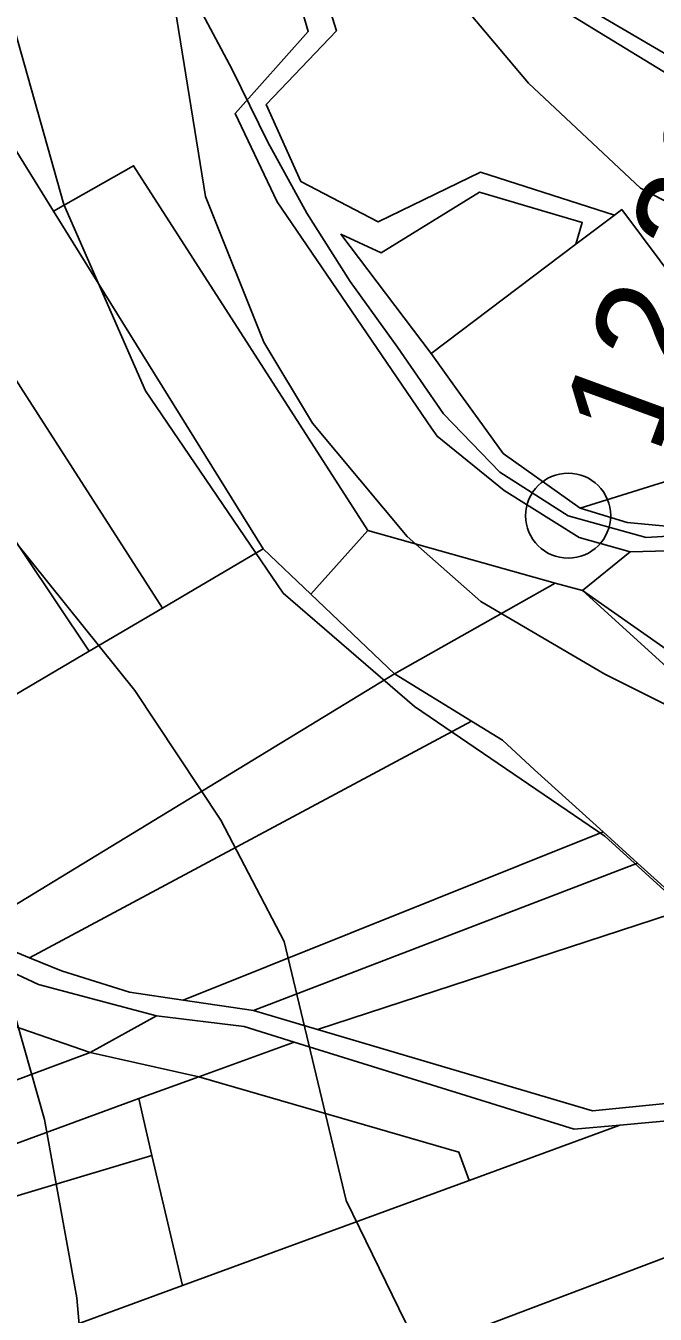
# Model space of a CAD drawing. Extents: x -510989 to -501240, y -1184665 to -1176089.
# Drawn here: x -509891.4 to -509813.7, y -1178938 to -1178778.9 of the extents above; entities that cross this region are included whole.
import ezdxf

# ---------------------------------------------------------------- set-up
doc = ezdxf.new("R2010")
doc.units = 0
for name, color, linetype in [('orna_puda', 7, 'Continuous'), ('ostatni_plocha_x_jina_plocha', 7, 'Continuous'), ('ostatni_plocha_x_neplodna_puda', 7, 'Continuous'), ('ostatni_plocha_x_ostatni_komunikace', 7, 'Continuous'), ('trasovani_toku', 7, 'Continuous'), ('trvaly_travni_porost', 7, 'Continuous'), ('vodni_plocha_x_vodni_tok_v_koryte_umelem', 7, 'Continuous'), ('vrstevnice_01', 7, 'Continuous'), ('vrstevnice_02', 7, 'Continuous'), ('zahrada', 7, 'Continuous'), ('zastavena_plocha_a_nadvori', 7, 'Continuous')]:
    doc.layers.add(name, color=color, linetype=linetype)

msp = doc.modelspace()

# ---------------------------------------------------------------- linework, layer by layer
at = {"layer": 'orna_puda'}
for points in [[(-509897.79, -1178785.97), (-509887.97, -1178801.8), (-509862.08, -1178843.51), (-509874.52, -1178850.83), (-509913.83, -1178789.69), (-509910.98, -1178788.66)], [(-509913.83, -1178789.69), (-509874.52, -1178850.83), (-509883.55, -1178856.14), (-509911.71, -1178814.14), (-509922.51, -1178795.55), (-509923.81, -1178793.31)], [(-509911.71, -1178814.14), (-509883.55, -1178856.14), (-509903.5, -1178867.87), (-509907.49, -1178869.83), (-509934.58, -1178825.4)], [(-509862.08, -1178843.51), (-509856.2, -1178849.11), (-509845.85, -1178858.97), (-509898.39, -1178890.93), (-509907.99, -1178888.32), (-509911.2, -1178887.45), (-509926.77, -1178884.5), (-509932.04, -1178881.88), (-509921.89, -1178876.9), (-509907.49, -1178869.83), (-509903.5, -1178867.87), (-509883.55, -1178856.14), (-509874.52, -1178850.83)], [(-509845.85, -1178858.97), (-509836.37, -1178864.79), (-509890.92, -1178894), (-509898.39, -1178890.93)], [(-509836.37, -1178864.79), (-509832.54, -1178867.14), (-509828.59, -1178870.79), (-509820.1, -1178878.47), (-509871.95, -1178899.25), (-509878.57, -1178898.26), (-509886.99, -1178895.61), (-509890.92, -1178894)], [(-509820.1, -1178878.47), (-509815.84, -1178882.34), (-509863.29, -1178900.54), (-509871.95, -1178899.25)], [(-509815.84, -1178882.34), (-509809.65, -1178887.94), (-509855.36, -1178902.88), (-509863.29, -1178900.54)], [(-509809.65, -1178887.94), (-509799.53, -1178905.12), (-509796.15, -1178904.65), (-509801.38, -1178910.9), (-509802.95, -1178911.06), (-509821.41, -1178912.89), (-509855.36, -1178902.88)], [(-509875.83, -1178918.43), (-509874.19, -1178925.38), (-509872.05, -1178934.49), (-509933.59, -1178957.06), (-509939.76, -1178937.56), (-509904.74, -1178927.08)]]:
    msp.add_lwpolyline(points, close=True, dxfattribs=at)
at = {"layer": 'ostatni_plocha_x_jina_plocha'}
msp.add_lwpolyline([(-509835.35, -1178799.49), (-509825.19, -1178802.48), (-509822.67, -1178803.22), (-509823.46, -1178805.9), (-509841.35, -1178819.4), (-509852.48, -1178804.67), (-509847.5, -1178806.95)], close=True, dxfattribs=at)
at = {"layer": 'ostatni_plocha_x_neplodna_puda'}
for points in [[(-509895.56, -1178663.36), (-509878.39, -1178670.57), (-509874.05, -1178715.54), (-509879.81, -1178721.59), (-509888.23, -1178742.24), (-509876.47, -1178754.07), (-509873.96, -1178767.48), (-509860.56, -1178765.61), (-509856.51, -1178779.64), (-509865.55, -1178789.78), (-509860.34, -1178800.65), (-509841.3, -1178828.61), (-509840.61, -1178829.62), (-509832.32, -1178836.33), (-509823.05, -1178842.11), (-509816.77, -1178843.87), (-509822.64, -1178848.68), (-509826.02, -1178847.74), (-509849.16, -1178841.27), (-509878.08, -1178796.21), (-509887.97, -1178801.8), (-509897.79, -1178785.97)], [(-509811.86, -1178840.76), (-509817.13, -1178840.27), (-509822.95, -1178838.49), (-509796.45, -1178830.23), (-509817.8, -1178801.63), (-509818.7, -1178802.31), (-509820.88, -1178801.61), (-509835.25, -1178796.99), (-509847.86, -1178803.15), (-509857.41, -1178798.15), (-509861.7, -1178788.64), (-509853.04, -1178779.57), (-509858.43, -1178762.42)], [(-509812.54, -1178763.59), (-509792.83, -1178785.4), (-509780.47, -1178790.38), (-509763.27, -1178795.07), (-509753.46, -1178795.18), (-509745, -1178800.55), (-509748.69, -1178799.58), (-509765.25, -1178798.42), (-509776.61, -1178795.05), (-509780.43, -1178801.13), (-509828.76, -1178772.81)], [(-509830.59, -1178773.6), (-509804.89, -1178789.32), (-509775.25, -1178807.45), (-509768.52, -1178811.56), (-509752.09, -1178816.07), (-509698.09, -1178834.35), (-509679.73, -1178847.21)]]:
    msp.add_lwpolyline(points, dxfattribs=at)
at = {"layer": 'ostatni_plocha_x_ostatni_komunikace'}
for points in [[(-509828.76, -1178772.81), (-509780.43, -1178801.13), (-509775.25, -1178807.45), (-509804.89, -1178789.32), (-509830.59, -1178773.6)], [(-509898.39, -1178890.93), (-509890.92, -1178894), (-509886.99, -1178895.61), (-509878.57, -1178898.26), (-509871.95, -1178899.25), (-509863.29, -1178900.54), (-509855.36, -1178902.88), (-509821.41, -1178912.89), (-509802.95, -1178911.06), (-509801.38, -1178910.9), (-509796.44, -1178910.41), (-509776.5, -1178911.17), (-509738.24, -1178929.11), (-509698.48, -1178956.07)], [(-509722.64, -1178945.64), (-509739.25, -1178933.41), (-509747.01, -1178929.64), (-509754.51, -1178925.99), (-509774.05, -1178916.48), (-509779.07, -1178914.04), (-509793.3, -1178912.4), (-509806.39, -1178913.6), (-509818.03, -1178914.67), (-509823.67, -1178915.19), (-509858.26, -1178904.42), (-509864.41, -1178902.5), (-509875.23, -1178901.17), (-509889.83, -1178897.33), (-509894.39, -1178895.16)]]:
    msp.add_lwpolyline(points, dxfattribs=at)
for points in [[(-509894.39, -1178895.16), (-509889.83, -1178897.33), (-509875.23, -1178901.17), (-509883.45, -1178905.71), (-509904.65, -1178898.37)], [(-509875.23, -1178901.17), (-509864.41, -1178902.5), (-509858.26, -1178904.42), (-509870, -1178908.7), (-509883.45, -1178905.71)], [(-509858.26, -1178904.42), (-509823.67, -1178915.19), (-509818.03, -1178914.67), (-509836.65, -1178921.5), (-509837.9, -1178918.01), (-509870, -1178908.7)], [(-509877.42, -1178911.4), (-509876.97, -1178913.39), (-509875.83, -1178918.43), (-509904.74, -1178927.08), (-509939.76, -1178937.56), (-509941.48, -1178934.93)]]:
    msp.add_lwpolyline(points, close=True, dxfattribs=at)
at = {"layer": 'trasovani_toku'}
for p, q in [((-509865.9, -1178784.32), (-509870.61, -1178775.49)), ((-509861.51, -1178793.3), (-509865.9, -1178784.32)), ((-509856.68, -1178802.06), (-509861.51, -1178793.3)), ((-509851.34, -1178810.51), (-509856.68, -1178802.06)), ((-509845.49, -1178818.63), (-509851.34, -1178810.51)), ((-509839.8, -1178826.84), (-509845.49, -1178818.63)), ((-509832.86, -1178834.04), (-509839.8, -1178826.84)), ((-509824.42, -1178839.42), (-509832.86, -1178834.04)), ((-509814.8, -1178842.12), (-509824.42, -1178839.42)), ((-509804.81, -1178841.53), (-509814.8, -1178842.12))]:
    msp.add_line(p, q, dxfattribs=at)
msp.add_circle((-509824.42, -1178839.42), 5.25, dxfattribs=at)
at = {"layer": 'trvaly_travni_porost'}
for points in [[(-509878.08, -1178796.21), (-509849.16, -1178841.27), (-509856.2, -1178849.11), (-509862.08, -1178843.51), (-509887.97, -1178801.8)], [(-509789.33, -1178838.15), (-509788.32, -1178841.5), (-509787.09, -1178843.21), (-509784.86, -1178853.38), (-509784.07, -1178861.1), (-509788.07, -1178872.9), (-509822.64, -1178848.68), (-509816.77, -1178843.87), (-509807.41, -1178843.62), (-509807.41, -1178846.27), (-509793.42, -1178847.3), (-509793.04, -1178842.13), (-509800.63, -1178841.57)], [(-509849.16, -1178841.27), (-509826.02, -1178847.74), (-509845.85, -1178858.97), (-509856.2, -1178849.11)], [(-509826.02, -1178847.74), (-509822.64, -1178848.68), (-509791.97, -1178876.51), (-509809.65, -1178887.94), (-509815.84, -1178882.34), (-509820.1, -1178878.47), (-509828.59, -1178870.79), (-509832.54, -1178867.14), (-509836.37, -1178864.79), (-509845.85, -1178858.97)], [(-509822.64, -1178848.68), (-509788.07, -1178872.9), (-509790.99, -1178875.6), (-509791.97, -1178876.51)], [(-509806.39, -1178913.6), (-509793.3, -1178912.4), (-509779.07, -1178914.04), (-509774.05, -1178916.48), (-509922.1, -1178972.51), (-509933.59, -1178957.06), (-509872.05, -1178934.49), (-509836.65, -1178921.5), (-509818.03, -1178914.67)], [(-509774.05, -1178916.48), (-509754.51, -1178925.99), (-509772.3, -1178930.07), (-509828.64, -1178953.32), (-509912.91, -1178984.85), (-509922.1, -1178972.51)]]:
    msp.add_lwpolyline(points, close=True, dxfattribs=at)
at = {"layer": 'vodni_plocha_x_vodni_tok_v_koryte_umelem'}
for points in [[(-509858.43, -1178762.42), (-509853.04, -1178779.57), (-509861.7, -1178788.64), (-509857.41, -1178798.15), (-509847.86, -1178803.15), (-509835.25, -1178796.99), (-509820.88, -1178801.61), (-509818.7, -1178802.31), (-509820.51, -1178803.68), (-509823.46, -1178805.9), (-509822.67, -1178803.22), (-509825.19, -1178802.48), (-509835.35, -1178799.49), (-509847.5, -1178806.95), (-509852.48, -1178804.67), (-509841.35, -1178819.4), (-509838.24, -1178823.71), (-509835, -1178828.2), (-509832.45, -1178831.74), (-509822.95, -1178838.49), (-509817.13, -1178840.27), (-509811.86, -1178840.76)], [(-509807.41, -1178843.62), (-509816.77, -1178843.87), (-509823.05, -1178842.11), (-509832.32, -1178836.33), (-509840.61, -1178829.62), (-509841.3, -1178828.61), (-509860.34, -1178800.65), (-509865.55, -1178789.78), (-509856.51, -1178779.64), (-509860.56, -1178765.61)]]:
    msp.add_lwpolyline(points, dxfattribs=at)
at = {"layer": 'vrstevnice_01'}
for points in [[(-509551.5, -1178889), (-509588.91, -1178862), (-509603.69, -1178854), (-509635.91, -1178841), (-509685.91, -1178824), (-509709.91, -1178820), (-509752.31, -1178818), (-509787.31, -1178811), (-509800.19, -1178807), (-509815.5, -1178799), (-509829.31, -1178786), (-509847, -1178765)], [(-509873.41, -1178774), (-509869.19, -1178800), (-509862, -1178818), (-509856, -1178828), (-509844.31, -1178842), (-509835.19, -1178850), (-509819.91, -1178859), (-509805.91, -1178866), (-509794.19, -1178876), (-509787, -1178889), (-509780.91, -1178891), (-509765.5, -1178889), (-509744.09, -1178892), (-509725.31, -1178899), (-509710.69, -1178907), (-509698.91, -1178916), (-509682.09, -1178931)], [(-509907.69, -1178824), (-509877.91, -1178861), (-509867.31, -1178877), (-509859.5, -1178892), (-509851.81, -1178924), (-509844.5, -1178939), (-509831.41, -1178953), (-509818.59, -1178961), (-509801.5, -1178963), (-509762.81, -1178963), (-509753.09, -1178967), (-509743.5, -1178975), (-509733, -1178988), (-509717.5, -1179022), (-509713.09, -1179040), (-509712.81, -1179053), (-509714.91, -1179060), (-509701.69, -1179094)]]:
    msp.add_lwpolyline(points, dxfattribs=at)
at = {"layer": 'vrstevnice_02'}
for points in [[(-509898.81, -1178758), (-509886.69, -1178801), (-509876.59, -1178824), (-509859.59, -1178849), (-509843.41, -1178863), (-509819.91, -1178879), (-509808.91, -1178889), (-509801.69, -1178902), (-509798.59, -1178913), (-509792.5, -1178922), (-509787.69, -1178924), (-509757.41, -1178926), (-509739, -1178931), (-509723.81, -1178942), (-509687.59, -1178980), (-509677.41, -1178992), (-509667.91, -1179009), (-509665.81, -1179027), (-509665.69, -1179039), (-509657.81, -1179084), (-509656.31, -1179113)], [(-509798.19, -1179088), (-509796.41, -1179079), (-509793.19, -1179073), (-509780, -1179061), (-509773.91, -1179049), (-509774, -1179034), (-509777.81, -1179022), (-509785.41, -1179011), (-509794.41, -1179004), (-509813.41, -1178998), (-509854.09, -1178992), (-509862.41, -1178989), (-509868.69, -1178984), (-509879.31, -1178971), (-509883.5, -1178954), (-509885.09, -1178936), (-509889.09, -1178914), (-509899.31, -1178878)]]:
    msp.add_lwpolyline(points, dxfattribs=at)
at = {"layer": 'zahrada'}
for points in [[(-509911.17, -1178900.41), (-509904.65, -1178898.37), (-509883.45, -1178905.71), (-509945.49, -1178928.82), (-509957.61, -1178914.96)], [(-509870, -1178908.7), (-509877.42, -1178911.4), (-509941.48, -1178934.93), (-509945.49, -1178928.82), (-509883.45, -1178905.71)], [(-509870, -1178908.7), (-509837.9, -1178918.01), (-509836.65, -1178921.5), (-509872.05, -1178934.49), (-509874.19, -1178925.38), (-509875.83, -1178918.43), (-509876.97, -1178913.39), (-509877.42, -1178911.4)]]:
    msp.add_lwpolyline(points, close=True, dxfattribs=at)
at = {"layer": 'zastavena_plocha_a_nadvori'}
msp.add_lwpolyline([(-509817.8, -1178801.63), (-509796.45, -1178830.23), (-509822.95, -1178838.49), (-509832.45, -1178831.74), (-509835, -1178828.2), (-509838.24, -1178823.71), (-509841.35, -1178819.4), (-509823.46, -1178805.9), (-509820.51, -1178803.68), (-509818.7, -1178802.31)], close=True, dxfattribs=at)

# ---------------------------------------------------------------- texts
at = {"layer": 'trasovani_toku'}
msp.add_text('12,200', height=13, rotation=69.8452, dxfattribs=at).set_placement((-509813.35, -1178832.09))

doc.saveas('drawing.dxf')
